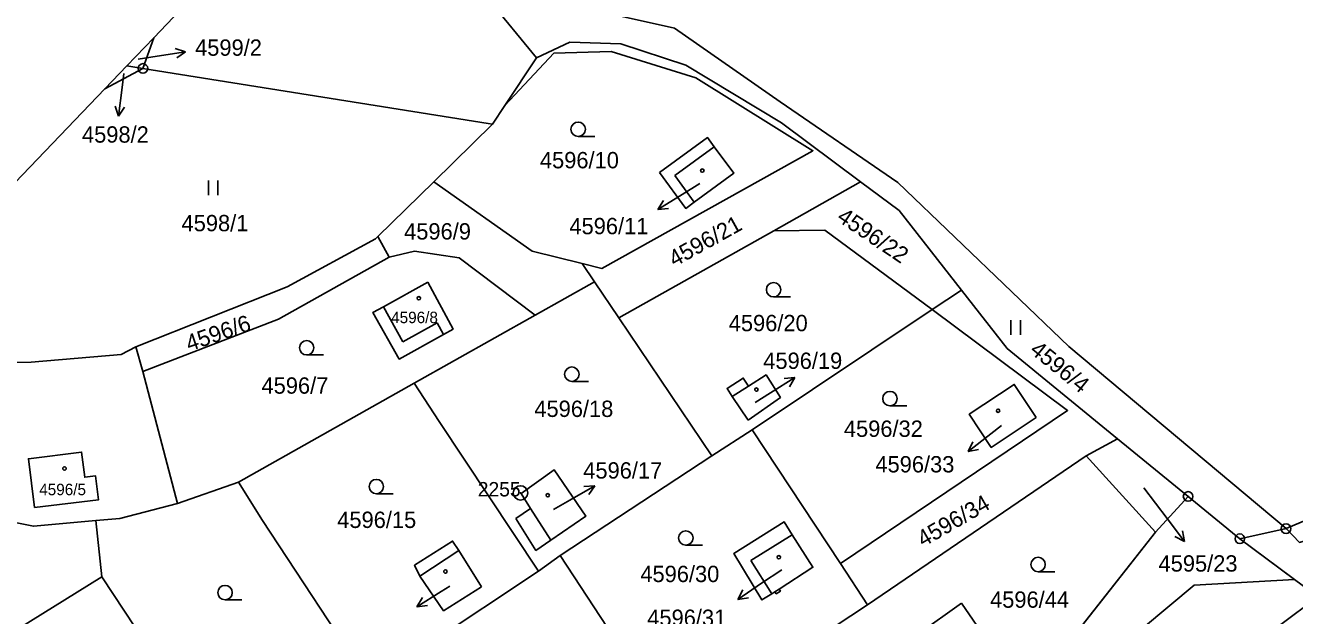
# Model space of a CAD drawing. Extents: x -644096 to -634268, y -1141430 to -1133463.
# Drawn here: x -638761.9 to -638629.8, y -1137720.7 to -1137659.3 of the extents above; entities that cross this region are included whole.
import ezdxf

# ---------------------------------------------------------------- set-up
doc = ezdxf.new("R2010")
doc.units = 0
for name, color, linetype in [('_CIVIL_CONSTRUCTION', 7, 'Continuous'), ('B_Hranice _3D', 7, 'Continuous'), ('M_Svah_Nasyp', 7, 'Continuous'), ('M_Svah_Zarez', 7, 'Continuous'), ('spodek_zarez', 7, 'Continuous'), ('svrsek_osa_sjezdy', 7, 'Continuous'), ('svrsek_osa_terminal_VRT', 7, 'Continuous'), ('svrsek_osa_VRT', 7, 'Continuous'), ('svrsek_popisy_VRT', 7, 'Continuous'), ('terminal_VRT', 7, 'Continuous')]:
    doc.layers.add(name, color=color, linetype=linetype)

msp = doc.modelspace()

# ---------------------------------------------------------------- linework, layer by layer
at = {"layer": '_CIVIL_CONSTRUCTION'}
for centre, radius in [((-638749.64, -1137663.75), 0.5), ((-638749.64, -1137663.75), 0.0303), ((-638710.35, -1137707.91), 0.75), ((-638710.35, -1137707.91), 0.03), ((-638640.88, -1137708.28), 0.5), ((-638640.88, -1137708.28), 0.0303), ((-638630.69, -1137711.63), 0.5), ((-638630.69, -1137711.63), 0.0303), ((-638635.5, -1137712.68), 0.5), ((-638635.5, -1137712.68), 0.0303)]:
    msp.add_circle(centre, radius, dxfattribs=at)
at = {"layer": 'B_Hranice _3D'}
msp.add_lwpolyline([(-638665.07, -1137740.78), (-638663.62, -1137742.94), (-638649.72, -1137726.64), (-638645.53, -1137721.93), (-638640.26, -1137717.5), (-638629.82, -1137716.93), (-638635.5, -1137712.68), (-638640.88, -1137708.28), (-638644.27, -1137711.99), (-638660.06, -1137732.05), (-638659.37, -1137732.8)], close=True, dxfattribs=at)
at = {"layer": 'M_Svah_Nasyp'}
for p, q in [((-638690.19, -1137671.89), (-638694.3, -1137674.9)), ((-638692.27, -1137677.67), (-638694.3, -1137674.9)), ((-638724.62, -1137688.54), (-638722.6, -1137692.19)), ((-638722.6, -1137692.19), (-638719.03, -1137690.22)), ((-638719.03, -1137690.22), (-638718.35, -1137691.44)), ((-638688.32, -1137697.89), (-638686.64, -1137696.82)), ((-638709.32, -1137709.54), (-638707.21, -1137712.84)), ((-638682.08, -1137712.26), (-638686.38, -1137714.96)), ((-638720.83, -1137716.57), (-638716.78, -1137713.92)), ((-638686.38, -1137714.96), (-638684.21, -1137718.41)), ((-638683.88, -1137718.2), (-638683.44, -1137717.93))]:
    msp.add_line(p, q, dxfattribs=at)
at = {"layer": 'M_Svah_Zarez'}
for centre in [(-638691.43, -1137674.38), (-638720.93, -1137687.66), (-638685.8, -1137697.16), (-638660.66, -1137699.36), (-638757.8, -1137705.37), (-638707.52, -1137708.15), (-638683.47, -1137714.6), (-638718.16, -1137716.09)]:
    msp.add_circle(centre, 0.175, dxfattribs=at)
at = {"layer": 'spodek_zarez'}
msp.add_circle((-638683.07, -1137056.85), 1378.08, dxfattribs=at)
at = {"layer": 'svrsek_osa_sjezdy'}
for p, q in [((-638704.35, -1137670.83), (-638702.6, -1137670.83)), ((-638742.83, -1137676.92), (-638742.83, -1137675.42)), ((-638741.83, -1137676.92), (-638741.83, -1137675.42)), ((-638684.02, -1137687.52), (-638682.27, -1137687.52)), ((-638659.32, -1137691.45), (-638659.32, -1137689.95)), ((-638658.32, -1137691.45), (-638658.32, -1137689.95)), ((-638732.6, -1137693.56), (-638730.85, -1137693.56)), ((-638705.01, -1137696.31), (-638703.26, -1137696.31)), ((-638671.91, -1137698.85), (-638670.16, -1137698.85)), ((-638725.35, -1137708), (-638723.6, -1137708)), ((-638693.15, -1137713.35), (-638691.4, -1137713.35)), ((-638656.49, -1137716.11), (-638654.74, -1137716.11)), ((-638741.09, -1137719.03), (-638739.34, -1137719.03))]:
    msp.add_line(p, q, dxfattribs=at)
for centre in [(-638704.35, -1137670.08), (-638684.02, -1137686.77), (-638732.6, -1137692.81), (-638705.01, -1137695.56), (-638671.91, -1137698.1), (-638725.35, -1137707.25), (-638693.15, -1137712.6), (-638656.49, -1137715.36), (-638741.09, -1137718.28)]:
    msp.add_circle(centre, 0.75, dxfattribs=at)
at = {"layer": 'svrsek_osa_terminal_VRT'}
msp.add_arc((-642050.26, -1145189.6), 8802.25, 41.413152, 75.317049, dxfattribs=at)
at = {"layer": 'svrsek_popisy_VRT'}
for p, q in [((-638750.15, -1137662.8), (-638748.17, -1137662.48)), ((-638748.17, -1137662.48), (-638745.21, -1137662.01)), ((-638745.21, -1137662.01), (-638746.27, -1137661.67)), ((-638745.21, -1137662.01), (-638746.12, -1137662.66)), ((-638751.62, -1137664.26), (-638751.8, -1137665.74)), ((-638751.8, -1137665.74), (-638752.17, -1137668.72)), ((-638752.17, -1137668.72), (-638752.54, -1137667.66)), ((-638752.17, -1137668.72), (-638751.55, -1137667.79)), ((-638691.7, -1137675.73), (-638693.52, -1137676.85)), ((-638693.52, -1137676.85), (-638696.07, -1137678.44)), ((-638696.07, -1137678.44), (-638695.48, -1137677.49)), ((-638696.07, -1137678.44), (-638694.95, -1137678.33)), ((-638684.33, -1137697.5), (-638681.79, -1137695.91)), ((-638681.79, -1137695.91), (-638682.9, -1137696.02)), ((-638681.79, -1137695.91), (-638682.37, -1137696.86)), ((-638685.94, -1137698.52), (-638684.33, -1137697.5)), ((-638660.29, -1137700.89), (-638661.41, -1137701.76)), ((-638661.41, -1137701.76), (-638663.78, -1137703.61)), ((-638663.78, -1137703.61), (-638663.29, -1137702.6)), ((-638663.78, -1137703.61), (-638662.68, -1137703.39)), ((-638705.23, -1137708.66), (-638702.63, -1137707.16)), ((-638702.63, -1137707.16), (-638703.75, -1137707.23)), ((-638702.63, -1137707.16), (-638703.25, -1137708.09)), ((-638645.48, -1137707.37), (-638643.07, -1137710.56)), ((-638706.93, -1137709.64), (-638705.23, -1137708.66)), ((-638643.07, -1137710.56), (-638641.26, -1137712.96)), ((-638641.26, -1137712.96), (-638642.27, -1137712.46)), ((-638641.26, -1137712.96), (-638641.47, -1137711.86)), ((-638683.17, -1137715.91), (-638685.26, -1137717.31)), ((-638718.59, -1137718.16), (-638721.14, -1137719.75)), ((-638717.71, -1137717.62), (-638718.59, -1137718.16)), ((-638685.26, -1137717.31), (-638687.75, -1137718.99)), ((-638687.75, -1137718.99), (-638687.2, -1137718.01)), ((-638721.14, -1137719.75), (-638720.55, -1137718.79)), ((-638721.14, -1137719.75), (-638720.02, -1137719.64)), ((-638687.75, -1137718.99), (-638686.64, -1137718.84))]:
    msp.add_line(p, q, dxfattribs=at)
at = {"layer": 'terminal_VRT'}
for p, q in [((-638706.38, -1137616.31), (-638748.51, -1137660.56)), ((-638713.64, -1137656.59), (-638708.68, -1137662.66)), ((-638748.51, -1137660.56), (-638751.32, -1137663.48)), ((-638748.51, -1137660.56), (-638749.64, -1137663.75)), ((-638708.68, -1137662.66), (-638711.97, -1137667.61)), ((-638751.32, -1137663.48), (-638753.62, -1137665.88)), ((-638749.64, -1137663.75), (-638753.62, -1137665.88)), ((-638749.64, -1137663.75), (-638751.32, -1137663.48)), ((-638711.97, -1137667.61), (-638713.26, -1137669.55)), ((-638713.26, -1137669.55), (-638719.37, -1137675.53)), ((-638719.37, -1137675.53), (-638725.2, -1137681.23)), ((-638684, -1137680.63), (-638674.96, -1137675.55)), ((-638724, -1137683.4), (-638725.2, -1137681.23)), ((-638684, -1137680.63), (-638700.12, -1137689.69)), ((-638702.65, -1137685.94), (-638703.92, -1137684.06)), ((-638708.82, -1137689.41), (-638702.65, -1137685.94)), ((-638700.12, -1137689.69), (-638702.65, -1137685.94)), ((-638667.5, -1137688.84), (-638664.46, -1137686.81)), ((-638686.23, -1137701.36), (-638667.5, -1137688.84)), ((-638721.43, -1137696.51), (-638708.82, -1137689.41)), ((-638690.43, -1137704.06), (-638700.12, -1137689.69)), ((-638750.37, -1137692.72), (-638749.65, -1137695.27)), ((-638749.65, -1137695.27), (-638746.05, -1137709)), ((-638739.7, -1137706.81), (-638721.43, -1137696.51)), ((-638690.43, -1137704.06), (-638686.23, -1137701.36)), ((-638677.07, -1137715.24), (-638686.23, -1137701.36)), ((-638651.49, -1137704.04), (-638648.22, -1137702.27)), ((-638648.22, -1137702.27), (-638640.88, -1137708.28)), ((-638706.24, -1137714.41), (-638690.43, -1137704.06)), ((-638674.23, -1137719.54), (-638651.49, -1137704.04)), ((-638644.27, -1137711.99), (-638651.49, -1137704.04)), ((-638746.05, -1137709), (-638739.7, -1137706.81)), ((-638640.88, -1137708.28), (-638644.27, -1137711.99)), ((-638635.5, -1137712.68), (-638640.88, -1137708.28)), ((-638753.93, -1137716.63), (-638754.53, -1137710.79)), ((-638635.5, -1137712.68), (-638630.69, -1137711.63)), ((-638644.27, -1137711.99), (-638660.06, -1137732.05)), ((-638627.4, -1137718.74), (-638635.5, -1137712.68)), ((-638706.24, -1137714.41), (-638708.48, -1137716.07)), ((-638674.23, -1137719.54), (-638677.07, -1137715.24)), ((-638740.44, -1137737.06), (-638753.93, -1137716.63)), ((-638708.48, -1137716.07), (-638726.06, -1137727.7)), ((-638677.71, -1137721.85), (-638674.23, -1137719.54))]:
    msp.add_line(p, q, dxfattribs=at)
for points in [[(-638713.64, -1137656.59), (-638705.08, -1137657.17), (-638694.31, -1137659.57), (-638683.33, -1137667.22), (-638671.07, -1137675.6), (-638653.3, -1137692.69), (-638630.69, -1137711.63)], [(-638550.93, -1137657.16), (-638578.49, -1137666.67), (-638585.24, -1137671.39), (-638593.09, -1137681.95), (-638602.88, -1137691.69), (-638608.31, -1137696.64), (-638622.3, -1137708.08), (-638630.69, -1137711.63)], [(-638708.68, -1137662.66), (-638705.21, -1137661), (-638699.91, -1137661.19), (-638693.14, -1137663.41), (-638683.19, -1137669.42), (-638674.96, -1137675.55)], [(-638703.92, -1137684.06), (-638701.89, -1137684.56), (-638679.93, -1137672.32), (-638692.09, -1137664.72), (-638700.92, -1137661.97), (-638706.89, -1137662.17), (-638711.97, -1137667.61)], [(-638713.26, -1137669.55), (-638713.72, -1137669.48), (-638749.64, -1137663.75)], [(-638753.62, -1137665.88), (-638767.66, -1137680.5), (-638776.21, -1137694.05)], [(-638695.89, -1137674.59), (-638690.88, -1137670.95), (-638690.19, -1137671.89), (-638688.16, -1137674.66), (-638692.27, -1137677.67), (-638693.16, -1137678.32), (-638695.89, -1137674.59)], [(-638703.92, -1137684.06), (-638709.12, -1137682.76), (-638719.37, -1137675.53)], [(-638674.96, -1137675.55), (-638670.96, -1137678.53), (-638664.46, -1137686.81)], [(-638725.2, -1137681.23), (-638725.45, -1137681.47), (-638734.63, -1137686.48), (-638750.37, -1137692.72)], [(-638667.5, -1137688.84), (-638678.67, -1137680.58), (-638684, -1137680.63)], [(-638749.65, -1137695.27), (-638735.54, -1137689.82), (-638724, -1137683.4)], [(-638708.82, -1137689.41), (-638716.75, -1137683.45), (-638721.37, -1137682.77), (-638724, -1137683.4)], [(-638720.01, -1137685.98), (-638717.36, -1137690.86), (-638718.35, -1137691.44), (-638722.97, -1137693.99), (-638725.71, -1137689.14), (-638724.62, -1137688.54), (-638720.01, -1137685.98)], [(-638664.46, -1137686.81), (-638659.7, -1137692.87), (-638648.22, -1137702.27)], [(-638677.07, -1137715.24), (-638653.43, -1137699.33), (-638667.5, -1137688.84)], [(-638750.37, -1137692.72), (-638751.9, -1137693.5), (-638761.27, -1137694.31), (-638772.32, -1137694.47), (-638776.21, -1137694.05)], [(-638686.66, -1137700.36), (-638683.3, -1137697.97), (-638684.79, -1137695.64), (-638686.64, -1137696.82), (-638687.18, -1137695.97), (-638688.86, -1137697.04), (-638688.32, -1137697.89), (-638686.66, -1137700.36)], [(-638708.48, -1137716.07), (-638718.81, -1137700.47), (-638721.43, -1137696.51)], [(-638656.69, -1137700.08), (-638661.36, -1137703.18), (-638663.65, -1137699.73), (-638658.98, -1137696.63), (-638656.69, -1137700.08)], [(-638630.69, -1137711.63), (-638629.28, -1137713.07), (-638621.19, -1137710.57), (-638606.62, -1137699.53), (-638603.22, -1137696.34)], [(-638760.92, -1137709.43), (-638754.26, -1137708.62), (-638754.58, -1137706.12), (-638755.69, -1137706.28), (-638756.03, -1137703.67), (-638761.55, -1137704.35), (-638760.92, -1137709.43)], [(-638710.85, -1137710.59), (-638708.74, -1137713.89), (-638707.21, -1137712.84), (-638703.54, -1137710.33), (-638706.85, -1137705.5), (-638710.28, -1137707.98), (-638709.32, -1137709.54), (-638710.85, -1137710.59)], [(-638754.53, -1137710.79), (-638761.03, -1137711.38), (-638779.94, -1137707.61)], [(-638726.06, -1137727.7), (-638737.19, -1137710.77), (-638739.7, -1137706.81)], [(-638746.05, -1137709), (-638752.04, -1137710.57), (-638754.53, -1137710.79)], [(-638683.88, -1137718.2), (-638684.21, -1137718.41), (-638685.23, -1137719.05), (-638688.14, -1137714.2), (-638682.93, -1137710.92), (-638682.08, -1137712.26), (-638679.92, -1137715.64), (-638683.44, -1137717.93), (-638683.31, -1137718.13), (-638683.74, -1137718.4), (-638683.88, -1137718.2)], [(-638714.4, -1137717.68), (-638718.36, -1137720.18), (-638720.83, -1137716.57), (-638721.37, -1137715.43), (-638717.41, -1137712.92), (-638716.78, -1137713.92), (-638714.4, -1137717.68)], [(-638694.16, -1137732.82), (-638697.11, -1137728.33), (-638706.24, -1137714.41)], [(-638787.86, -1137737.75), (-638783.92, -1137735.28), (-638753.93, -1137716.63)], [(-638664.46, -1137719.37), (-638661.66, -1137723.49), (-638665.93, -1137726.54), (-638668.92, -1137722.59), (-638664.46, -1137719.37)], [(-638627.4, -1137718.74), (-638631.37, -1137721.7), (-638641.92, -1137729.53)]]:
    msp.add_lwpolyline(points, dxfattribs=at)

# ---------------------------------------------------------------- texts
at = {"layer": '_CIVIL_CONSTRUCTION'}
msp.add_text('2255', height=1.5, dxfattribs=at).set_placement((-638714.8, -1137708.28))
at = {"layer": 'svrsek_osa_VRT'}
for s, height, p in [('4599/2', 1.7, (-638744.21, -1137662.43)), ('4598/2', 1.7, (-638755.98, -1137671.47)), ('4596/10', 1.7, (-638708.33, -1137674.14)), ('4598/1', 1.7, (-638745.62, -1137680.69)), ('4596/9', 1.7, (-638722.46, -1137681.55)), ('4596/11', 1.7, (-638705.26, -1137681)), ('4596/8', 1.19, (-638723.81, -1137690.25)), ('4596/20', 1.7, (-638688.68, -1137691.09)), ('4596/19', 1.7, (-638685.09, -1137695.01)), ('4596/7', 1.7, (-638737.3, -1137697.59)), ('4596/18', 1.7, (-638708.91, -1137700.01)), ('4596/32', 1.7, (-638676.7, -1137702.08)), ('4596/17', 1.7, (-638703.82, -1137706.42)), ('4596/33', 1.7, (-638673.42, -1137705.78)), ('4596/5', 1.19, (-638760.43, -1137708.15)), ('4596/15', 1.7, (-638729.42, -1137711.56)), ('4595/23', 1.7, (-638643.96, -1137716.1)), ('4596/30', 1.7, (-638697.88, -1137717.19)), ('4596/44', 1.7, (-638661.49, -1137719.86)), ('4596/31', 1.7, (-638697.16, -1137721.75))]:
    msp.add_text(s, height=height, dxfattribs=at).set_placement(p)
for s, rotation, p in [('4596/22', 326, (-638677.54, -1137679.52)), ('4596/21', 29, (-638694.33, -1137684.44)), ('4596/6', 19, (-638744.83, -1137693.21)), ('4596/4', 321, (-638657.46, -1137693.26)), ('4596/34', 30, (-638668.45, -1137713.59))]:
    msp.add_text(s, height=1.7, rotation=rotation, dxfattribs=at).set_placement(p)

doc.saveas('drawing.dxf')
